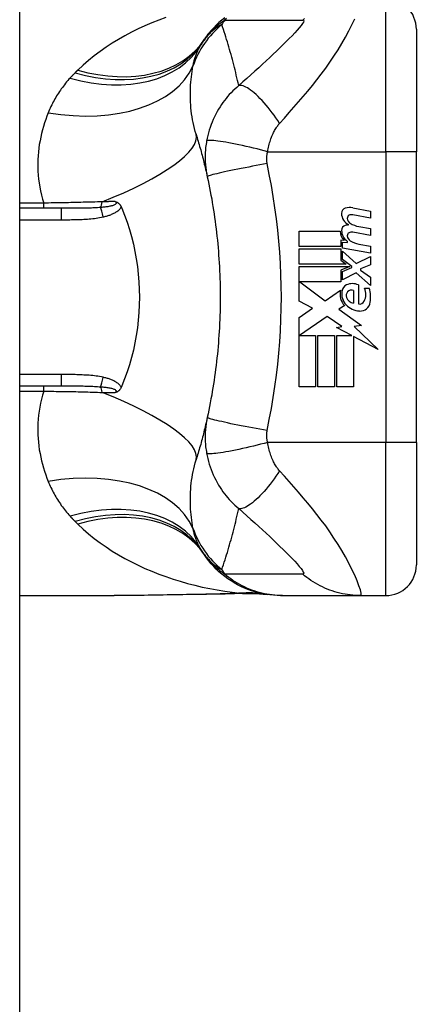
# Model space of a CAD drawing. Header units: inches. Extents: x 12 to 399, y 35 to 188.
# Tile 262 of 377: x 235.003 to 235.514, y 113.799 to 115.065. Entities that reach past the tile are written whole.
import ezdxf

# ---------------------------------------------------------------- set-up
doc = ezdxf.new("R2010")
doc.units = ezdxf.units.IN
doc.header["$MEASUREMENT"] = 0
doc.layers.add('Visible Edges(ANSI)', color=7, linetype='Continuous', lineweight=25)
doc.layers.add('Visible Tangent Edges(ANSI)', color=7, linetype='Continuous', lineweight=25)

msp = doc.modelspace()

# ---------------------------------------------------------------- linework, layer by layer
at = {"layer": 'Visible Edges(ANSI)'}
for p, q in [((235.0034, 99.9652), (235.0034, 129.5682)), ((235.5143, 115.0527), (235.5143, 114.8952)), ((235.5143, 114.5212), (235.5143, 114.8952)), ((235.0568, 114.8224), (235.0034, 114.8224)), ((235.4554, 114.8099), (235.4324, 114.814)), ((235.4325, 114.8232), (235.4554, 114.8187)), ((235.4554, 114.8187), (235.4554, 114.8099)), ((235.3632, 114.7929), (235.4162, 114.7929)), ((235.3632, 114.7731), (235.3632, 114.7929)), ((235.4554, 114.7875), (235.4324, 114.7916)), ((235.4404, 114.799), (235.4554, 114.7963)), ((235.4554, 114.7963), (235.4554, 114.7875)), ((235.4171, 114.7813), (235.4171, 114.7731)), ((235.4212, 114.781), (235.4171, 114.7813)), ((235.419, 114.7789), (235.4254, 114.7784)), ((235.419, 114.7713), (235.419, 114.7789)), ((235.4254, 114.7784), (235.4254, 114.7803)), ((235.4404, 114.7764), (235.4554, 114.7737)), ((235.4171, 114.7731), (235.3632, 114.7731)), ((235.3632, 114.7703), (235.4171, 114.7703)), ((235.3632, 114.7505), (235.3632, 114.7703)), ((235.4171, 114.7703), (235.4171, 114.7555)), ((235.4554, 114.7649), (235.419, 114.7713)), ((235.419, 114.7675), (235.4366, 114.7513)), ((235.419, 114.7566), (235.419, 114.7675)), ((235.4554, 114.7737), (235.4554, 114.7649)), ((235.424, 114.7505), (235.3632, 114.7505)), ((235.4171, 114.7555), (235.424, 114.7505)), ((235.4312, 114.7477), (235.419, 114.7566)), ((235.4366, 114.7513), (235.4554, 114.7603)), ((235.4554, 114.7603), (235.4554, 114.7495)), ((235.3632, 114.7477), (235.4288, 114.7477)), ((235.3632, 114.7031), (235.3632, 114.7477)), ((235.4288, 114.7477), (235.4171, 114.7427)), ((235.4171, 114.7427), (235.4171, 114.7277)), ((235.419, 114.7411), (235.4312, 114.7463)), ((235.419, 114.7303), (235.419, 114.7411)), ((235.4368, 114.7395), (235.419, 114.7303)), ((235.4312, 114.7463), (235.4312, 114.7477)), ((235.4554, 114.7231), (235.4368, 114.7395)), ((235.4554, 114.7495), (235.4424, 114.7445)), ((235.4424, 114.7445), (235.4424, 114.7429)), ((235.4424, 114.7429), (235.4554, 114.7339)), ((235.364, 114.7277), (235.3967, 114.7033)), ((235.4171, 114.7277), (235.364, 114.7277)), ((235.4554, 114.7339), (235.4554, 114.7231)), ((235.3967, 114.7033), (235.4166, 114.7171)), ((235.4336, 114.7005), (235.4336, 114.7165)), ((235.4396, 114.7239), (235.4396, 114.6995)), ((235.4476, 114.7195), (235.4536, 114.7195)), ((235.3806, 114.6939), (235.3632, 114.7031)), ((235.3632, 114.6821), (235.3806, 114.6939)), ((235.422, 114.6972), (235.4143, 114.6925)), ((235.4143, 114.6925), (235.4436, 114.6716)), ((235.3632, 114.5929), (235.3632, 114.6821)), ((235.3994, 114.6833), (235.3636, 114.6587)), ((235.4181, 114.6702), (235.3994, 114.6833)), ((235.4114, 114.6689), (235.4181, 114.6702)), ((235.431, 114.6587), (235.4114, 114.6689)), ((235.4436, 114.6716), (235.4342, 114.6703)), ((235.4342, 114.6703), (235.465, 114.641)), ((235.3636, 114.6587), (235.3846, 114.6587)), ((235.3846, 114.6587), (235.3846, 114.5929)), ((235.3874, 114.6587), (235.4088, 114.6587)), ((235.3874, 114.5929), (235.3874, 114.6587)), ((235.4088, 114.6587), (235.4088, 114.5929)), ((235.4118, 114.6587), (235.431, 114.6587)), ((235.4118, 114.5929), (235.4118, 114.6587)), ((235.4332, 114.6576), (235.4332, 114.5929)), ((235.465, 114.641), (235.4332, 114.6576)), ((235.0034, 114.594), (235.0568, 114.594)), ((235.3846, 114.5929), (235.3632, 114.5929)), ((235.4088, 114.5929), (235.3874, 114.5929)), ((235.4332, 114.5929), (235.4118, 114.5929)), ((235.5143, 114.5212), (235.5143, 114.3637)), ((235.0034, 114.3243), (235.1253, 114.3243)), ((235.3395, 114.3243), (235.3419, 114.3243)), ((235.3419, 114.3243), (235.4424, 114.3243)), ((235.4424, 114.3243), (235.4749, 114.3243))]:
    msp.add_line(p, q, dxfattribs=at)
at = {"layer": 'Visible Edges(ANSI)', "flags": 128}
for points in [[(235.2676, 115.0676), (235.2638, 115.0646), (235.2601, 115.0614), (235.2566, 115.0581), (235.2533, 115.0546), (235.2501, 115.0511), (235.2471, 115.0475), (235.2442, 115.0437), (235.2415, 115.0399)], [(235.2306, 114.9177), (235.2312, 114.9155), (235.2319, 114.9133), (235.2326, 114.9111), (235.2333, 114.9088), (235.2339, 114.9066), (235.2346, 114.9044), (235.2352, 114.9021), (235.2358, 114.8999), (235.2365, 114.8976), (235.2371, 114.8954), (235.2377, 114.8931), (235.2383, 114.8908), (235.2389, 114.8885), (235.2395, 114.8862), (235.2401, 114.8839), (235.2407, 114.8816), (235.2412, 114.8793), (235.2418, 114.877), (235.2423, 114.8747), (235.2429, 114.8723), (235.2434, 114.87), (235.244, 114.8677), (235.2445, 114.8653), (235.245, 114.8629)], [(235.245, 114.8629), (235.2461, 114.8582), (235.247, 114.8535), (235.248, 114.8487), (235.2489, 114.844), (235.2498, 114.8392), (235.2507, 114.8344), (235.2515, 114.8297), (235.2523, 114.8249), (235.253, 114.8201), (235.2538, 114.8153), (235.2545, 114.8105), (235.2551, 114.8057), (235.2558, 114.8009), (235.2564, 114.796), (235.2569, 114.7912), (235.2575, 114.7864), (235.258, 114.7815), (235.2584, 114.7767), (235.2589, 114.7718), (235.2593, 114.767), (235.2596, 114.7621), (235.26, 114.7573), (235.2603, 114.7524), (235.2606, 114.7476)], [(235.1262, 114.8311), (235.1266, 114.831), (235.127, 114.8309), (235.1274, 114.8308), (235.1277, 114.8306), (235.1281, 114.8305), (235.1285, 114.8303), (235.1289, 114.8301), (235.1292, 114.8299), (235.1296, 114.8297), (235.13, 114.8294), (235.1303, 114.8292), (235.1307, 114.8289), (235.1311, 114.8286), (235.1314, 114.8283), (235.1318, 114.8279), (235.1321, 114.8276), (235.1324, 114.8272), (235.1327, 114.8268), (235.133, 114.8264), (235.1332, 114.826), (235.1335, 114.8255), (235.1337, 114.8251), (235.134, 114.8246), (235.1342, 114.8242)], [(235.1342, 114.8242), (235.1342, 114.8241), (235.1342, 114.824), (235.1343, 114.8239), (235.1343, 114.8239), (235.1343, 114.8238), (235.1344, 114.8237), (235.1344, 114.8236), (235.1344, 114.8236), (235.1345, 114.8235), (235.1345, 114.8234), (235.1345, 114.8233), (235.1346, 114.8233), (235.1346, 114.8232), (235.1346, 114.8231), (235.1346, 114.823), (235.1347, 114.823), (235.1347, 114.8229), (235.1347, 114.8228), (235.1348, 114.8227), (235.1348, 114.8227), (235.1348, 114.8226), (235.1349, 114.8225), (235.1349, 114.8224), (235.1349, 114.8224)], [(235.1349, 114.8224), (235.1385, 114.8135), (235.1418, 114.8045), (235.1447, 114.7953), (235.1474, 114.786), (235.1498, 114.7765), (235.1519, 114.767), (235.1536, 114.7573), (235.1551, 114.7475), (235.1562, 114.7377), (235.157, 114.7279), (235.1575, 114.718), (235.1576, 114.7081), (235.1575, 114.6982), (235.157, 114.6883), (235.1562, 114.6784), (235.155, 114.6686), (235.1536, 114.6589), (235.1518, 114.6493), (235.1498, 114.6398), (235.1474, 114.6304), (235.1447, 114.6211), (235.1418, 114.6119), (235.1385, 114.6029), (235.1349, 114.594)], [(235.2606, 114.7476), (235.2607, 114.7443), (235.2609, 114.741), (235.261, 114.7377), (235.2611, 114.7344), (235.2613, 114.7312), (235.2614, 114.7279), (235.2614, 114.7246), (235.2615, 114.7213), (235.2615, 114.718), (235.2616, 114.7148), (235.2616, 114.7115), (235.2616, 114.7082), (235.2616, 114.7049), (235.2616, 114.7016), (235.2615, 114.6984), (235.2615, 114.6951), (235.2614, 114.6918), (235.2614, 114.6885), (235.2613, 114.6852), (235.2611, 114.682), (235.261, 114.6787), (235.2609, 114.6754), (235.2607, 114.6721), (235.2606, 114.6688)], [(235.2606, 114.6688), (235.2603, 114.664), (235.26, 114.6591), (235.2596, 114.6543), (235.2593, 114.6494), (235.2589, 114.6446), (235.2584, 114.6397), (235.258, 114.6349), (235.2575, 114.63), (235.2569, 114.6252), (235.2564, 114.6204), (235.2558, 114.6156), (235.2551, 114.6107), (235.2545, 114.6059), (235.2538, 114.6011), (235.253, 114.5963), (235.2523, 114.5915), (235.2515, 114.5867), (235.2507, 114.582), (235.2498, 114.5772), (235.2489, 114.5724), (235.248, 114.5677), (235.247, 114.5629), (235.246, 114.5582), (235.245, 114.5535)], [(235.1342, 114.5922), (235.134, 114.5918), (235.1337, 114.5913), (235.1335, 114.5909), (235.1332, 114.5904), (235.133, 114.59), (235.1327, 114.5896), (235.1324, 114.5892), (235.1321, 114.5888), (235.1318, 114.5885), (235.1314, 114.5881), (235.1311, 114.5878), (235.1307, 114.5875), (235.1303, 114.5872), (235.13, 114.587), (235.1296, 114.5867), (235.1292, 114.5865), (235.1289, 114.5863), (235.1285, 114.5861), (235.1281, 114.5859), (235.1277, 114.5858), (235.1274, 114.5856), (235.127, 114.5855), (235.1266, 114.5854), (235.1262, 114.5853)], [(235.1349, 114.594), (235.1349, 114.594), (235.1349, 114.5939), (235.1348, 114.5938), (235.1348, 114.5937), (235.1348, 114.5937), (235.1347, 114.5936), (235.1347, 114.5935), (235.1347, 114.5934), (235.1346, 114.5934), (235.1346, 114.5933), (235.1346, 114.5932), (235.1346, 114.5931), (235.1345, 114.5931), (235.1345, 114.593), (235.1345, 114.5929), (235.1344, 114.5928), (235.1344, 114.5928), (235.1344, 114.5927), (235.1343, 114.5926), (235.1343, 114.5925), (235.1343, 114.5925), (235.1342, 114.5924), (235.1342, 114.5923), (235.1342, 114.5922)], [(235.245, 114.5535), (235.2445, 114.5511), (235.244, 114.5487), (235.2434, 114.5464), (235.2429, 114.5441), (235.2423, 114.5417), (235.2418, 114.5394), (235.2412, 114.5371), (235.2407, 114.5348), (235.2401, 114.5325), (235.2395, 114.5302), (235.2389, 114.5279), (235.2383, 114.5256), (235.2377, 114.5233), (235.2371, 114.521), (235.2365, 114.5188), (235.2358, 114.5165), (235.2352, 114.5143), (235.2346, 114.512), (235.2339, 114.5098), (235.2333, 114.5076), (235.2326, 114.5053), (235.2319, 114.5031), (235.2312, 114.5009), (235.2306, 114.4987)], [(235.3395, 114.3243), (235.3349, 114.3244), (235.3302, 114.3247), (235.3255, 114.3252), (235.3208, 114.3258), (235.316, 114.3267), (235.3113, 114.3278), (235.3067, 114.329), (235.302, 114.3305), (235.2974, 114.3321), (235.2929, 114.3339), (235.2884, 114.336), (235.284, 114.3382), (235.2797, 114.3406), (235.2756, 114.3432), (235.2715, 114.3459), (235.2676, 114.3488), (235.2638, 114.3518), (235.2601, 114.355), (235.2566, 114.3583), (235.2533, 114.3618), (235.2501, 114.3653), (235.2471, 114.3689), (235.2442, 114.3727), (235.2415, 114.3765)], [(235.2439, 114.3258), (235.2137, 114.3253), (235.1838, 114.3248), (235.1543, 114.3245), (235.1253, 114.3243)], [(235.292, 114.3271), (235.2682, 114.3263), (235.2439, 114.3258)], [(235.292, 114.3271), (235.3072, 114.3271), (235.3223, 114.3256)]]:
    msp.add_lwpolyline(points, dxfattribs=at)
at = {"layer": 'Visible Edges(ANSI)'}
for centre, radius, start, end in [((235.4749, 115.0527), 0.0394, 0, 90), ((235.3375, 114.9709), 0.1181, 146.4792, 148.6999), ((235.7341, 114.7082), 0.5938, 146.0379, 146.4792), ((235.425, 114.8159), 0.007, 108.4748, 179.6788), ((235.4343, 114.8158), 0.0164, 179.6788, 243.9508), ((235.4288, 114.8043), 0.0192, 79, 108.4748), ((235.4309, 114.8059), 0.0082, 79.9922, 113.5487), ((235.4284, 114.782), 0.0192, 93.6169, 106.9928), ((235.4293, 114.8098), 0.004, 113.5487, 186.1027), ((235.4336, 114.8102), 0.0084, 186.1027, 237.6083), ((235.4453, 114.8296), 0.031, 238.5584, 260.8257), ((235.4322, 114.7926), 0.016, 178.7952, 226.5849), ((235.4247, 114.7939), 0.00676, 106.9928, 179.4776), ((235.434, 114.7938), 0.016, 179.4776, 237.4114), ((235.4293, 114.7874), 0.004, 113.5571, 186.03), ((235.4309, 114.7835), 0.0082, 80, 113.5571), ((235.4336, 114.7878), 0.0084, 186.03, 237.5992), ((235.4457, 114.8069), 0.031, 237.5992, 260), ((235.432, 114.7067), 0.0188, 66.1555, 113.8445), ((235.438, 114.7122), 0.022, 167.079, 223.1785), ((235.438, 114.7122), 0.0199, 170.4085, 224.1684), ((235.4285, 114.7147), 0.0101, 113.8445, 175.0802), ((235.4312, 114.7103), 0.0073, 141.1652, 199.3797), ((235.4305, 114.7109), 0.00637, 61.4547, 141.1652), ((235.4287, 114.7117), 0.0205, 334.6784, 22.5609), ((235.4149, 114.7075), 0.0405, 351.5605, 17.3343), ((235.4349, 114.7116), 0.0112, 199.3797, 262.9975), ((235.4414, 114.7057), 0.0064, 253.5261, 334.6784), ((235.4419, 114.7035), 0.0132, 266.5646, 351.5605), ((235.4427, 114.7168), 0.0265, 224.1684, 266.5646), ((235.3375, 114.4455), 0.1181, 211.3001, 213.5208), ((235.7341, 114.7082), 0.5938, 213.5208, 213.9621), ((235.4749, 114.3637), 0.0394, 270, 0)]:
    msp.add_arc(centre, radius, start, end, dxfattribs=at)
at = {"layer": 'Visible Tangent Edges(ANSI)'}
for p, q in [((235.4749, 114.8952), (235.4749, 115.0921)), ((235.3228, 114.8952), (235.4749, 114.8952)), ((235.4749, 114.8952), (235.4749, 114.5212)), ((235.5143, 114.8952), (235.4749, 114.8952)), ((235.0343, 114.8291), (235.0034, 114.8291)), ((235.0343, 114.8224), (235.0343, 114.8291)), ((235.0568, 114.8224), (235.0568, 114.8078)), ((235.0034, 114.8078), (235.0568, 114.8078)), ((235.0568, 114.6086), (235.0034, 114.6086)), ((235.0568, 114.6086), (235.0568, 114.594)), ((235.0034, 114.5873), (235.0343, 114.5873)), ((235.0343, 114.5873), (235.0343, 114.594)), ((235.4749, 114.5212), (235.3228, 114.5212)), ((235.5143, 114.5212), (235.4749, 114.5212)), ((235.4749, 114.3243), (235.4749, 114.5212))]:
    msp.add_line(p, q, dxfattribs=at)
at = {"layer": 'Visible Tangent Edges(ANSI)', "flags": 128}
for points in [[(235.1917, 115.0677), (235.1826, 115.0644), (235.1736, 115.0608), (235.1647, 115.0571), (235.156, 115.0531), (235.1474, 115.0489), (235.139, 115.0444), (235.1307, 115.0397), (235.1226, 115.0348), (235.1146, 115.0296), (235.1069, 115.0242), (235.0994, 115.0186), (235.0921, 115.0127), (235.085, 115.0066), (235.0783, 115.0002)], [(235.2638, 115.0588), (235.2627, 115.0582), (235.2616, 115.0576), (235.2605, 115.0569), (235.2594, 115.0562), (235.2583, 115.0555), (235.2572, 115.0548), (235.2562, 115.0541), (235.2551, 115.0533), (235.254, 115.0524), (235.253, 115.0516), (235.2519, 115.0507), (235.2509, 115.0498), (235.2498, 115.0489), (235.2488, 115.0479), (235.2478, 115.0469), (235.2468, 115.0459), (235.2457, 115.0448), (235.2447, 115.0437), (235.2438, 115.0425), (235.2428, 115.0413), (235.2418, 115.0401), (235.2409, 115.0388), (235.2399, 115.0375), (235.239, 115.0361)], [(235.2415, 115.0399), (235.2423, 115.041), (235.243, 115.042), (235.2438, 115.0431), (235.2446, 115.0441), (235.2454, 115.0452), (235.2463, 115.0462), (235.2472, 115.0473), (235.2481, 115.0483), (235.249, 115.0493), (235.25, 115.0504), (235.251, 115.0514), (235.252, 115.0524), (235.2531, 115.0534), (235.2542, 115.0544), (235.2553, 115.0555), (235.2565, 115.0565), (235.2577, 115.0575), (235.259, 115.0585), (235.2603, 115.0595), (235.2616, 115.0605), (235.263, 115.0615), (235.2644, 115.0625), (235.2659, 115.0635), (235.2674, 115.0645)], [(235.2855, 114.9802), (235.2848, 114.9836), (235.284, 114.987), (235.2832, 114.9903), (235.2824, 114.9937), (235.2816, 114.9971), (235.2808, 115.0004), (235.2799, 115.0037), (235.2791, 115.0071), (235.2782, 115.0104), (235.2774, 115.0137), (235.2765, 115.017), (235.2756, 115.0202), (235.2747, 115.0235), (235.2737, 115.0268), (235.2728, 115.03), (235.2718, 115.0333), (235.2709, 115.0365), (235.2699, 115.0397), (235.2689, 115.0429), (235.2679, 115.0461), (235.2669, 115.0493), (235.2659, 115.0525), (235.2648, 115.0557), (235.2638, 115.0588)], [(235.2699, 115.0666), (235.2674, 115.0645)], [(235.2674, 115.0645), (235.2716, 115.0645), (235.2758, 115.0645), (235.28, 115.0645), (235.2841, 115.0645), (235.2883, 115.0645), (235.2925, 115.0645), (235.2967, 115.0645), (235.3009, 115.0645), (235.3051, 115.0645), (235.3093, 115.0645), (235.3134, 115.0645), (235.3176, 115.0645), (235.3218, 115.0645), (235.326, 115.0645), (235.3302, 115.0645), (235.3344, 115.0645), (235.3385, 115.0645), (235.3427, 115.0645), (235.3469, 115.0645), (235.3511, 115.0645), (235.3553, 115.0645), (235.3595, 115.0645), (235.3637, 115.0645), (235.3679, 115.0645)], [(235.3679, 115.0645), (235.3689, 115.0643), (235.3692, 115.0634), (235.3688, 115.0619), (235.3676, 115.0599), (235.3658, 115.0574), (235.3635, 115.0546), (235.3607, 115.0514), (235.3576, 115.048), (235.3542, 115.0444), (235.3506, 115.0407), (235.3468, 115.0369), (235.3428, 115.0329), (235.3386, 115.0289), (235.3343, 115.0247), (235.3299, 115.0205), (235.3254, 115.0163), (235.3208, 115.012), (235.316, 115.0076), (235.3112, 115.0031), (235.3063, 114.9987), (235.3013, 114.9941), (235.2961, 114.9895), (235.2909, 114.9849), (235.2855, 114.9802)], [(235.3382, 114.9317), (235.3444, 114.9385), (235.3505, 114.9455), (235.3566, 114.9524), (235.3627, 114.9592), (235.3687, 114.9662), (235.3746, 114.9732), (235.3805, 114.9804), (235.3863, 114.9877), (235.3919, 114.9951), (235.3975, 115.0026), (235.403, 115.0104), (235.4082, 115.0182), (235.4134, 115.0262), (235.4183, 115.0343), (235.4229, 115.0424), (235.4273, 115.0505), (235.4313, 115.0584), (235.4349, 115.066)], [(235.3704, 115.0666), (235.3679, 115.0645)], [(235.2265, 115.0052), (235.2268, 115.0065), (235.2271, 115.0078), (235.2274, 115.0091), (235.2277, 115.0103), (235.228, 115.0116), (235.2283, 115.0128), (235.2287, 115.014), (235.229, 115.0152), (235.2294, 115.0164), (235.2298, 115.0175), (235.2302, 115.0187), (235.2306, 115.0198), (235.231, 115.0209), (235.2315, 115.022), (235.2319, 115.0231), (235.2324, 115.0242), (235.2328, 115.0253), (235.2333, 115.0263), (235.2338, 115.0273), (235.2344, 115.0284), (235.2349, 115.0294), (235.2354, 115.0303), (235.236, 115.0313), (235.2365, 115.0323)], [(235.2306, 114.9177), (235.2295, 114.9214), (235.2285, 114.9251), (235.2276, 114.9289), (235.2267, 114.9326), (235.226, 114.9364), (235.2254, 114.9402), (235.2248, 114.944), (235.2243, 114.9477), (235.224, 114.9515), (235.2237, 114.9553), (235.2234, 114.959), (235.2233, 114.9627), (235.2232, 114.9664), (235.2232, 114.9701), (235.2233, 114.9737), (235.2234, 114.9773), (235.2236, 114.9809), (235.2239, 114.9845), (235.2242, 114.9881), (235.2245, 114.9916), (235.225, 114.995), (235.2254, 114.9985), (235.226, 115.0019), (235.2265, 115.0052)], [(235.0749, 114.9968), (235.0746, 114.9965), (235.0743, 114.9963), (235.0741, 114.996), (235.0738, 114.9957), (235.0735, 114.9954), (235.0732, 114.9951), (235.073, 114.9949), (235.0727, 114.9946), (235.0724, 114.9943), (235.0721, 114.994), (235.0719, 114.9937), (235.0716, 114.9935), (235.0713, 114.9932), (235.071, 114.9929), (235.0708, 114.9926), (235.0705, 114.9923), (235.0702, 114.992), (235.07, 114.9917), (235.0697, 114.9915), (235.0694, 114.9912), (235.0691, 114.9909), (235.0689, 114.9906), (235.0686, 114.9903), (235.0683, 114.99)], [(235.0783, 115.0002), (235.0781, 115), (235.078, 114.9999), (235.0779, 114.9998), (235.0777, 114.9996), (235.0776, 114.9995), (235.0774, 114.9993), (235.0773, 114.9992), (235.0771, 114.9991), (235.077, 114.9989), (235.0769, 114.9988), (235.0767, 114.9986), (235.0766, 114.9985), (235.0764, 114.9984), (235.0763, 114.9982), (235.0762, 114.9981), (235.076, 114.9979), (235.0759, 114.9978), (235.0757, 114.9977), (235.0756, 114.9975), (235.0755, 114.9974), (235.0753, 114.9972), (235.0752, 114.9971), (235.075, 114.997), (235.0749, 114.9968)], [(235.0683, 114.99), (235.0668, 114.9883), (235.0653, 114.9866), (235.0639, 114.9849), (235.0625, 114.9832), (235.0611, 114.9814), (235.0597, 114.9797), (235.0584, 114.9779), (235.057, 114.9761), (235.0558, 114.9743), (235.0545, 114.9725), (235.0533, 114.9706), (235.0521, 114.9687), (235.051, 114.9669), (235.0498, 114.965), (235.0487, 114.9631), (235.0477, 114.9611), (235.0466, 114.9592), (235.0456, 114.9572), (235.0446, 114.9553), (235.0437, 114.9533), (235.0428, 114.9513), (235.0419, 114.9493), (235.041, 114.9473), (235.0401, 114.9452)], [(235.2855, 114.9802), (235.2829, 114.978), (235.2804, 114.9757), (235.278, 114.9734), (235.2757, 114.971), (235.2734, 114.9686), (235.2712, 114.9661), (235.2692, 114.9636), (235.2671, 114.9611), (235.2652, 114.9585), (235.2633, 114.9558), (235.2615, 114.9531), (235.2596, 114.95), (235.2577, 114.9468), (235.2559, 114.9434), (235.2542, 114.9402), (235.2527, 114.9368), (235.2512, 114.9334), (235.2499, 114.93), (235.2486, 114.9265), (235.2475, 114.923), (235.2465, 114.9195), (235.2456, 114.916), (235.2448, 114.9125), (235.2441, 114.9089)], [(235.3382, 114.9317), (235.3359, 114.9352), (235.3334, 114.9386), (235.331, 114.9421), (235.3284, 114.9454), (235.3259, 114.9488), (235.3233, 114.952), (235.3207, 114.9551), (235.3181, 114.9582), (235.3155, 114.961), (235.3129, 114.9638), (235.3104, 114.9663), (235.3079, 114.9687), (235.3055, 114.9708), (235.3031, 114.9728), (235.3008, 114.9745), (235.2987, 114.976), (235.2966, 114.9773), (235.2946, 114.9784), (235.2928, 114.9792), (235.2911, 114.9798), (235.2895, 114.9802), (235.2881, 114.9804), (235.2867, 114.9804), (235.2855, 114.9802)], [(235.0401, 114.9452), (235.0385, 114.9409), (235.0369, 114.9366), (235.0354, 114.9322), (235.034, 114.9277), (235.0327, 114.9232), (235.0316, 114.9186), (235.0305, 114.9139), (235.0296, 114.9093), (235.0287, 114.9045), (235.0281, 114.8997), (235.0275, 114.8949), (235.0271, 114.8901), (235.0268, 114.8852), (235.0267, 114.8802), (235.0267, 114.8753), (235.0269, 114.8702), (235.0272, 114.8652), (235.0277, 114.8601), (235.0284, 114.855), (235.0292, 114.8498), (235.0302, 114.8447), (235.0314, 114.8395), (235.0328, 114.8343), (235.0343, 114.8291)], [(235.3228, 114.8952), (235.3231, 114.8971), (235.3235, 114.899), (235.3239, 114.901), (235.3243, 114.9028), (235.3248, 114.9047), (235.3253, 114.9066), (235.3258, 114.9084), (235.3264, 114.9102), (235.327, 114.9119), (235.3276, 114.9137), (235.3283, 114.9154), (235.329, 114.9171), (235.3297, 114.9186), (235.3304, 114.92), (235.3311, 114.9213), (235.3318, 114.9226), (235.3325, 114.9239), (235.3333, 114.9251), (235.3341, 114.9263), (235.3348, 114.9274), (235.3357, 114.9285), (235.3365, 114.9296), (235.3373, 114.9307), (235.3382, 114.9317)], [(235.2441, 114.9089), (235.2438, 114.9069), (235.2434, 114.9048), (235.2432, 114.9028), (235.2429, 114.9007), (235.2427, 114.8987), (235.2426, 114.8967), (235.2425, 114.8947), (235.2424, 114.8927), (235.2423, 114.8907), (235.2423, 114.8888), (235.2423, 114.8869), (235.2423, 114.885), (235.2424, 114.8831), (235.2425, 114.8813), (235.2426, 114.8794), (235.2428, 114.8776), (235.243, 114.8757), (235.2432, 114.8739), (235.2434, 114.872), (235.2437, 114.8702), (235.244, 114.8684), (235.2443, 114.8666), (235.2446, 114.8647), (235.245, 114.8629)], [(235.3228, 114.8952), (235.3183, 114.8964), (235.3137, 114.8975), (235.3091, 114.8987), (235.3044, 114.8998), (235.2997, 114.9009), (235.295, 114.902), (235.2904, 114.903), (235.2858, 114.904), (235.2813, 114.9049), (235.277, 114.9058), (235.2729, 114.9066), (235.269, 114.9073), (235.2653, 114.9079), (235.2619, 114.9084), (235.2587, 114.9089), (235.2559, 114.9092), (235.2533, 114.9095), (235.2511, 114.9097), (235.2491, 114.9097), (235.2475, 114.9097), (235.2462, 114.9096), (235.2452, 114.9095), (235.2445, 114.9093), (235.2441, 114.9089)], [(235.3221, 114.8799), (235.322, 114.8805), (235.322, 114.8811), (235.3219, 114.8817), (235.3218, 114.8823), (235.3217, 114.883), (235.3217, 114.8836), (235.3217, 114.8842), (235.3216, 114.8848), (235.3216, 114.8855), (235.3216, 114.8861), (235.3216, 114.8867), (235.3216, 114.8873), (235.3217, 114.888), (235.3217, 114.8886), (235.3218, 114.8892), (235.3218, 114.8899), (235.3219, 114.8905), (235.322, 114.8912), (235.3221, 114.8919), (235.3222, 114.8925), (235.3223, 114.8932), (235.3225, 114.8939), (235.3226, 114.8945), (235.3228, 114.8952)], [(235.3221, 114.8799), (235.3175, 114.8791), (235.3128, 114.8782), (235.308, 114.8773), (235.3032, 114.8764), (235.2984, 114.8755), (235.2936, 114.8746), (235.2888, 114.8737), (235.2842, 114.8728), (235.2797, 114.8719), (235.2754, 114.871), (235.2712, 114.8701), (235.2673, 114.8692), (235.2637, 114.8684), (235.2604, 114.8677), (235.2573, 114.8669), (235.2546, 114.8663), (235.2523, 114.8657), (235.2502, 114.8651), (235.2486, 114.8646), (235.2472, 114.8641), (235.2462, 114.8638), (235.2455, 114.8634), (235.2451, 114.8632), (235.245, 114.8629)], [(235.3221, 114.5365), (235.3249, 114.5507), (235.3276, 114.5648), (235.33, 114.579), (235.3322, 114.5933), (235.3341, 114.6076), (235.3358, 114.6219), (235.3372, 114.6362), (235.3383, 114.6506), (235.3392, 114.665), (235.3398, 114.6794), (235.3402, 114.6938), (235.3404, 114.7082), (235.3402, 114.7226), (235.3398, 114.737), (235.3392, 114.7514), (235.3383, 114.7658), (235.3372, 114.7802), (235.3358, 114.7945), (235.3341, 114.8088), (235.3322, 114.8231), (235.33, 114.8374), (235.3276, 114.8516), (235.3249, 114.8657), (235.3221, 114.8799)], [(235.1095, 114.8308), (235.1065, 114.8307), (235.1035, 114.8306), (235.1004, 114.8305), (235.0974, 114.8304), (235.0943, 114.8303), (235.0913, 114.8302), (235.0882, 114.8302), (235.0851, 114.8301), (235.082, 114.83), (235.0789, 114.8299), (235.0757, 114.8299), (235.0726, 114.8298), (235.0694, 114.8297), (235.0663, 114.8296), (235.0631, 114.8296), (235.0599, 114.8295), (235.0567, 114.8295), (235.0536, 114.8294), (235.0504, 114.8294), (235.0472, 114.8293), (235.044, 114.8293), (235.0407, 114.8292), (235.0375, 114.8292), (235.0343, 114.8291)], [(235.1262, 114.8311), (235.1268, 114.8307), (235.1273, 114.8302), (235.1276, 114.8297), (235.1277, 114.8291), (235.1277, 114.8286), (235.1274, 114.8281), (235.127, 114.8277), (235.1264, 114.8272), (235.1257, 114.8268), (235.1248, 114.8264), (235.1239, 114.8261), (235.1229, 114.8258), (235.1218, 114.8255), (235.1207, 114.8252), (235.1195, 114.825), (235.1183, 114.8248), (235.1171, 114.8245), (235.1158, 114.8244), (235.1145, 114.8242), (235.1132, 114.824), (235.1118, 114.8239), (235.1105, 114.8237), (235.1091, 114.8236), (235.1077, 114.8235)], [(235.1262, 114.8311), (235.1255, 114.8311), (235.1248, 114.8311), (235.1241, 114.8311), (235.1235, 114.8311), (235.1228, 114.8311), (235.1221, 114.831), (235.1214, 114.831), (235.1207, 114.831), (235.12, 114.831), (235.1193, 114.831), (235.1186, 114.831), (235.1179, 114.831), (235.1172, 114.8309), (235.1165, 114.8309), (235.1158, 114.8309), (235.1151, 114.8309), (235.1144, 114.8309), (235.1137, 114.8309), (235.113, 114.8309), (235.1123, 114.8308), (235.1116, 114.8308), (235.1109, 114.8308), (235.1102, 114.8308), (235.1095, 114.8308)], [(235.1077, 114.8235), (235.1057, 114.8234), (235.1038, 114.8232), (235.1018, 114.8231), (235.0998, 114.823), (235.0977, 114.8229), (235.0957, 114.8228), (235.0936, 114.8228), (235.0915, 114.8227), (235.0894, 114.8226), (235.0873, 114.8226), (235.0852, 114.8226), (235.0831, 114.8225), (235.0809, 114.8225), (235.0788, 114.8225), (235.0766, 114.8224), (235.0745, 114.8224), (235.0723, 114.8224), (235.0701, 114.8224), (235.0679, 114.8224), (235.0657, 114.8224), (235.0635, 114.8224), (235.0612, 114.8224), (235.059, 114.8224), (235.0568, 114.8224)], [(235.1108, 114.8114), (235.1119, 114.8116), (235.113, 114.8119), (235.1142, 114.8121), (235.1153, 114.8124), (235.1164, 114.8128), (235.1174, 114.8131), (235.1185, 114.8135), (235.1196, 114.8138), (235.1207, 114.8142), (235.1217, 114.8147), (235.1228, 114.8151), (235.1238, 114.8156), (235.1248, 114.8161), (235.1258, 114.8166), (235.1268, 114.8172), (235.1278, 114.8178), (235.1287, 114.8184), (235.1296, 114.8191), (235.1305, 114.8198), (235.1314, 114.8206), (235.1322, 114.8214), (235.1329, 114.8223), (235.1336, 114.8232), (235.1342, 114.8242)], [(235.0568, 114.8078), (235.059, 114.8078), (235.0613, 114.8078), (235.0636, 114.8078), (235.0658, 114.8078), (235.0681, 114.8078), (235.0703, 114.8079), (235.0726, 114.8079), (235.0749, 114.808), (235.0771, 114.808), (235.0794, 114.8081), (235.0816, 114.8082), (235.0839, 114.8082), (235.0861, 114.8084), (235.0884, 114.8085), (235.0907, 114.8086), (235.0929, 114.8088), (235.0952, 114.809), (235.0974, 114.8092), (235.0997, 114.8095), (235.1019, 114.8098), (235.1042, 114.8101), (235.1064, 114.8105), (235.1086, 114.8109), (235.1108, 114.8114)], [(235.1108, 114.6051), (235.1086, 114.6055), (235.1064, 114.6059), (235.1042, 114.6063), (235.1019, 114.6066), (235.0997, 114.6069), (235.0974, 114.6072), (235.0952, 114.6074), (235.0929, 114.6076), (235.0907, 114.6078), (235.0884, 114.6079), (235.0861, 114.608), (235.0839, 114.6082), (235.0816, 114.6083), (235.0794, 114.6083), (235.0771, 114.6084), (235.0749, 114.6085), (235.0726, 114.6085), (235.0703, 114.6085), (235.0681, 114.6086), (235.0658, 114.6086), (235.0636, 114.6086), (235.0613, 114.6086), (235.059, 114.6086), (235.0568, 114.6086)], [(235.1342, 114.5922), (235.1336, 114.5932), (235.1329, 114.5941), (235.1322, 114.595), (235.1314, 114.5958), (235.1305, 114.5966), (235.1296, 114.5973), (235.1287, 114.598), (235.1278, 114.5986), (235.1268, 114.5992), (235.1258, 114.5998), (235.1248, 114.6003), (235.1238, 114.6008), (235.1228, 114.6013), (235.1217, 114.6017), (235.1207, 114.6022), (235.1196, 114.6026), (235.1185, 114.6029), (235.1174, 114.6033), (235.1164, 114.6036), (235.1153, 114.604), (235.1142, 114.6043), (235.113, 114.6045), (235.1119, 114.6048), (235.1108, 114.6051)], [(235.0343, 114.5873), (235.0328, 114.5821), (235.0314, 114.5769), (235.0302, 114.5717), (235.0292, 114.5666), (235.0284, 114.5614), (235.0277, 114.5563), (235.0272, 114.5512), (235.0269, 114.5462), (235.0267, 114.5412), (235.0267, 114.5362), (235.0268, 114.5312), (235.0271, 114.5263), (235.0275, 114.5215), (235.0281, 114.5167), (235.0287, 114.5119), (235.0296, 114.5071), (235.0305, 114.5025), (235.0316, 114.4978), (235.0327, 114.4932), (235.034, 114.4887), (235.0354, 114.4842), (235.0369, 114.4798), (235.0385, 114.4755), (235.0401, 114.4712)], [(235.0343, 114.5873), (235.0375, 114.5872), (235.0407, 114.5872), (235.044, 114.5871), (235.0472, 114.5871), (235.0504, 114.587), (235.0536, 114.587), (235.0567, 114.5869), (235.0599, 114.5869), (235.0631, 114.5868), (235.0663, 114.5868), (235.0694, 114.5867), (235.0726, 114.5866), (235.0757, 114.5866), (235.0789, 114.5865), (235.082, 114.5864), (235.0851, 114.5863), (235.0882, 114.5862), (235.0913, 114.5862), (235.0943, 114.5861), (235.0974, 114.586), (235.1004, 114.5859), (235.1035, 114.5858), (235.1065, 114.5857), (235.1095, 114.5856)], [(235.0568, 114.594), (235.059, 114.594), (235.0612, 114.594), (235.0635, 114.594), (235.0657, 114.594), (235.0679, 114.594), (235.0701, 114.594), (235.0723, 114.594), (235.0745, 114.594), (235.0766, 114.594), (235.0788, 114.5939), (235.0809, 114.5939), (235.0831, 114.5939), (235.0852, 114.5939), (235.0873, 114.5938), (235.0894, 114.5938), (235.0915, 114.5937), (235.0936, 114.5936), (235.0957, 114.5936), (235.0977, 114.5935), (235.0998, 114.5934), (235.1018, 114.5933), (235.1038, 114.5932), (235.1057, 114.593), (235.1077, 114.5929)], [(235.1077, 114.5929), (235.1091, 114.5928), (235.1105, 114.5927), (235.1118, 114.5925), (235.1132, 114.5924), (235.1145, 114.5922), (235.1158, 114.592), (235.1171, 114.5919), (235.1183, 114.5916), (235.1195, 114.5914), (235.1207, 114.5912), (235.1218, 114.5909), (235.1229, 114.5906), (235.1239, 114.5903), (235.1248, 114.59), (235.1257, 114.5896), (235.1264, 114.5892), (235.127, 114.5887), (235.1274, 114.5883), (235.1277, 114.5878), (235.1277, 114.5873), (235.1276, 114.5867), (235.1273, 114.5862), (235.1268, 114.5857), (235.1262, 114.5853)], [(235.1095, 114.5856), (235.1102, 114.5856), (235.1109, 114.5856), (235.1116, 114.5856), (235.1123, 114.5856), (235.113, 114.5855), (235.1137, 114.5855), (235.1144, 114.5855), (235.1151, 114.5855), (235.1158, 114.5855), (235.1165, 114.5855), (235.1172, 114.5855), (235.1179, 114.5854), (235.1186, 114.5854), (235.1193, 114.5854), (235.12, 114.5854), (235.1207, 114.5854), (235.1214, 114.5854), (235.1221, 114.5854), (235.1228, 114.5853), (235.1235, 114.5853), (235.1241, 114.5853), (235.1248, 114.5853), (235.1255, 114.5853), (235.1262, 114.5853)], [(235.245, 114.5535), (235.2446, 114.5517), (235.2443, 114.5498), (235.244, 114.548), (235.2437, 114.5462), (235.2434, 114.5444), (235.2432, 114.5425), (235.243, 114.5407), (235.2428, 114.5388), (235.2426, 114.537), (235.2425, 114.5351), (235.2424, 114.5333), (235.2423, 114.5314), (235.2423, 114.5295), (235.2423, 114.5276), (235.2423, 114.5257), (235.2424, 114.5237), (235.2425, 114.5217), (235.2426, 114.5197), (235.2428, 114.5176), (235.2429, 114.5156), (235.2432, 114.5136), (235.2434, 114.5116), (235.2438, 114.5095), (235.2441, 114.5075)], [(235.3221, 114.5365), (235.3175, 114.5373), (235.3128, 114.5382), (235.308, 114.5391), (235.3032, 114.54), (235.2984, 114.5409), (235.2936, 114.5418), (235.2888, 114.5427), (235.2842, 114.5436), (235.2797, 114.5445), (235.2754, 114.5454), (235.2712, 114.5463), (235.2673, 114.5472), (235.2637, 114.548), (235.2604, 114.5487), (235.2573, 114.5495), (235.2546, 114.5501), (235.2523, 114.5507), (235.2502, 114.5513), (235.2486, 114.5518), (235.2472, 114.5523), (235.2462, 114.5526), (235.2455, 114.553), (235.2451, 114.5532), (235.245, 114.5535)], [(235.3228, 114.5212), (235.3226, 114.5219), (235.3225, 114.5225), (235.3223, 114.5232), (235.3222, 114.5239), (235.3221, 114.5245), (235.322, 114.5252), (235.3219, 114.5259), (235.3218, 114.5265), (235.3218, 114.5272), (235.3217, 114.5278), (235.3217, 114.5284), (235.3216, 114.5291), (235.3216, 114.5297), (235.3216, 114.5303), (235.3216, 114.531), (235.3216, 114.5316), (235.3217, 114.5322), (235.3217, 114.5328), (235.3217, 114.5334), (235.3218, 114.5341), (235.3219, 114.5347), (235.322, 114.5353), (235.322, 114.5359), (235.3221, 114.5365)], [(235.3228, 114.5212), (235.3183, 114.52), (235.3137, 114.5189), (235.3091, 114.5177), (235.3044, 114.5166), (235.2997, 114.5155), (235.295, 114.5144), (235.2904, 114.5134), (235.2858, 114.5124), (235.2813, 114.5115), (235.277, 114.5106), (235.2729, 114.5098), (235.269, 114.5091), (235.2653, 114.5085), (235.2619, 114.508), (235.2587, 114.5075), (235.2559, 114.5072), (235.2533, 114.5069), (235.2511, 114.5067), (235.2491, 114.5067), (235.2475, 114.5067), (235.2462, 114.5068), (235.2452, 114.5069), (235.2445, 114.5072), (235.2441, 114.5075)], [(235.3382, 114.4847), (235.3373, 114.4857), (235.3365, 114.4868), (235.3357, 114.4879), (235.3348, 114.489), (235.3341, 114.4901), (235.3333, 114.4913), (235.3325, 114.4925), (235.3318, 114.4938), (235.3311, 114.4951), (235.3304, 114.4964), (235.3297, 114.4978), (235.329, 114.4993), (235.3283, 114.501), (235.3276, 114.5028), (235.327, 114.5045), (235.3264, 114.5062), (235.3258, 114.508), (235.3253, 114.5098), (235.3248, 114.5117), (235.3243, 114.5136), (235.3239, 114.5155), (235.3235, 114.5174), (235.3231, 114.5193), (235.3228, 114.5212)], [(235.2265, 114.4112), (235.226, 114.4145), (235.2254, 114.4179), (235.225, 114.4214), (235.2245, 114.4248), (235.2242, 114.4284), (235.2239, 114.4319), (235.2236, 114.4355), (235.2234, 114.4391), (235.2233, 114.4427), (235.2232, 114.4463), (235.2232, 114.45), (235.2233, 114.4537), (235.2234, 114.4574), (235.2237, 114.4611), (235.224, 114.4649), (235.2243, 114.4687), (235.2248, 114.4724), (235.2254, 114.4762), (235.226, 114.48), (235.2267, 114.4838), (235.2276, 114.4875), (235.2285, 114.4913), (235.2295, 114.495), (235.2306, 114.4987)], [(235.2441, 114.5075), (235.2448, 114.5039), (235.2456, 114.5004), (235.2465, 114.4969), (235.2475, 114.4934), (235.2486, 114.4899), (235.2499, 114.4864), (235.2512, 114.483), (235.2527, 114.4796), (235.2542, 114.4762), (235.2559, 114.473), (235.2577, 114.4697), (235.2596, 114.4664), (235.2615, 114.4633), (235.2633, 114.4606), (235.2652, 114.4579), (235.2671, 114.4553), (235.2692, 114.4528), (235.2712, 114.4503), (235.2734, 114.4478), (235.2757, 114.4454), (235.278, 114.443), (235.2804, 114.4407), (235.2829, 114.4384), (235.2855, 114.4362)], [(235.3382, 114.4847), (235.3359, 114.4812), (235.3334, 114.4778), (235.331, 114.4743), (235.3284, 114.471), (235.3259, 114.4676), (235.3233, 114.4644), (235.3207, 114.4613), (235.3181, 114.4582), (235.3155, 114.4554), (235.3129, 114.4527), (235.3104, 114.4501), (235.3079, 114.4477), (235.3055, 114.4456), (235.3031, 114.4436), (235.3008, 114.4419), (235.2987, 114.4404), (235.2966, 114.4391), (235.2946, 114.438), (235.2928, 114.4372), (235.2911, 114.4366), (235.2895, 114.4362), (235.2881, 114.436), (235.2867, 114.436), (235.2855, 114.4362)], [(235.4424, 114.3243), (235.4432, 114.3252), (235.4431, 114.3276), (235.4422, 114.3316), (235.4404, 114.3369), (235.438, 114.3433), (235.4349, 114.3504), (235.4313, 114.358), (235.4273, 114.3659), (235.4229, 114.374), (235.4183, 114.3821), (235.4134, 114.3902), (235.4082, 114.3982), (235.403, 114.4061), (235.3975, 114.4138), (235.3919, 114.4213), (235.3863, 114.4287), (235.3805, 114.436), (235.3746, 114.4432), (235.3687, 114.4502), (235.3627, 114.4572), (235.3566, 114.464), (235.3505, 114.4709), (235.3444, 114.4779), (235.3382, 114.4847)], [(235.0401, 114.4712), (235.041, 114.4691), (235.0419, 114.4671), (235.0428, 114.4651), (235.0437, 114.4631), (235.0446, 114.4611), (235.0456, 114.4592), (235.0466, 114.4572), (235.0477, 114.4553), (235.0487, 114.4533), (235.0498, 114.4514), (235.051, 114.4495), (235.0521, 114.4477), (235.0533, 114.4458), (235.0545, 114.4439), (235.0558, 114.4421), (235.057, 114.4403), (235.0584, 114.4385), (235.0597, 114.4367), (235.0611, 114.435), (235.0625, 114.4332), (235.0639, 114.4315), (235.0653, 114.4298), (235.0668, 114.4281), (235.0683, 114.4264)], [(235.2638, 114.3576), (235.2648, 114.3607), (235.2659, 114.3639), (235.2669, 114.3671), (235.2679, 114.3703), (235.2689, 114.3735), (235.2699, 114.3767), (235.2709, 114.3799), (235.2718, 114.3831), (235.2728, 114.3864), (235.2737, 114.3896), (235.2747, 114.3929), (235.2756, 114.3962), (235.2765, 114.3994), (235.2774, 114.4027), (235.2782, 114.406), (235.2791, 114.4093), (235.2799, 114.4127), (235.2808, 114.416), (235.2816, 114.4193), (235.2824, 114.4227), (235.2832, 114.4261), (235.284, 114.4294), (235.2848, 114.4328), (235.2855, 114.4362)], [(235.2855, 114.4362), (235.2909, 114.4315), (235.2961, 114.4269), (235.3013, 114.4223), (235.3063, 114.4177), (235.3112, 114.4133), (235.316, 114.4088), (235.3208, 114.4044), (235.3254, 114.4001), (235.3299, 114.3959), (235.3343, 114.3917), (235.3386, 114.3875), (235.3428, 114.3835), (235.3468, 114.3795), (235.3506, 114.3757), (235.3542, 114.372), (235.3576, 114.3684), (235.3607, 114.365), (235.3635, 114.3618), (235.3658, 114.359), (235.3676, 114.3565), (235.3687, 114.3545), (235.3692, 114.353), (235.3689, 114.3521), (235.3679, 114.3519)], [(235.0683, 114.4264), (235.0686, 114.4261), (235.0689, 114.4258), (235.0691, 114.4255), (235.0694, 114.4252), (235.0697, 114.4249), (235.07, 114.4247), (235.0702, 114.4244), (235.0705, 114.4241), (235.0708, 114.4238), (235.071, 114.4235), (235.0713, 114.4232), (235.0716, 114.423), (235.0719, 114.4227), (235.0721, 114.4224), (235.0724, 114.4221), (235.0727, 114.4218), (235.073, 114.4215), (235.0732, 114.4213), (235.0735, 114.421), (235.0738, 114.4207), (235.0741, 114.4204), (235.0743, 114.4201), (235.0746, 114.4199), (235.0749, 114.4196)], [(235.0749, 114.4196), (235.075, 114.4194), (235.0752, 114.4193), (235.0753, 114.4192), (235.0755, 114.419), (235.0756, 114.4189), (235.0757, 114.4187), (235.0759, 114.4186), (235.076, 114.4185), (235.0762, 114.4183), (235.0763, 114.4182), (235.0764, 114.418), (235.0766, 114.4179), (235.0767, 114.4178), (235.0769, 114.4176), (235.077, 114.4175), (235.0771, 114.4173), (235.0773, 114.4172), (235.0774, 114.4171), (235.0776, 114.4169), (235.0777, 114.4168), (235.0779, 114.4166), (235.078, 114.4165), (235.0781, 114.4164), (235.0783, 114.4162)], [(235.0783, 114.4162), (235.085, 114.4098), (235.0921, 114.4037), (235.0994, 114.3978), (235.1069, 114.3922), (235.1146, 114.3868), (235.1226, 114.3816), (235.1307, 114.3767), (235.1389, 114.372), (235.1474, 114.3676), (235.156, 114.3633), (235.1647, 114.3593), (235.1736, 114.3556), (235.1826, 114.352), (235.1917, 114.3487), (235.2009, 114.3456), (235.2102, 114.3427), (235.2196, 114.34), (235.2291, 114.3376), (235.2386, 114.3353), (235.2482, 114.3333), (235.2578, 114.3315), (235.2675, 114.3299), (235.2772, 114.3285), (235.2869, 114.3273)], [(235.2365, 114.3841), (235.236, 114.3851), (235.2354, 114.3861), (235.2349, 114.387), (235.2344, 114.388), (235.2338, 114.3891), (235.2333, 114.3901), (235.2328, 114.3911), (235.2324, 114.3922), (235.2319, 114.3933), (235.2315, 114.3944), (235.231, 114.3955), (235.2306, 114.3966), (235.2302, 114.3977), (235.2298, 114.3989), (235.2294, 114.4), (235.229, 114.4012), (235.2287, 114.4024), (235.2283, 114.4036), (235.228, 114.4048), (235.2277, 114.4061), (235.2274, 114.4073), (235.2271, 114.4086), (235.2268, 114.4099), (235.2265, 114.4112)], [(235.239, 114.3803), (235.2399, 114.3789), (235.2409, 114.3776), (235.2418, 114.3763), (235.2428, 114.3751), (235.2438, 114.3739), (235.2447, 114.3727), (235.2457, 114.3716), (235.2468, 114.3705), (235.2478, 114.3695), (235.2488, 114.3685), (235.2498, 114.3675), (235.2509, 114.3666), (235.2519, 114.3657), (235.253, 114.3648), (235.254, 114.364), (235.2551, 114.3631), (235.2562, 114.3624), (235.2572, 114.3616), (235.2583, 114.3609), (235.2594, 114.3602), (235.2605, 114.3595), (235.2616, 114.3588), (235.2627, 114.3582), (235.2638, 114.3576)], [(235.2674, 114.3519), (235.2659, 114.3529), (235.2644, 114.3539), (235.263, 114.3549), (235.2616, 114.3559), (235.2603, 114.3569), (235.259, 114.3579), (235.2577, 114.3589), (235.2565, 114.3599), (235.2553, 114.3609), (235.2542, 114.362), (235.2531, 114.363), (235.252, 114.364), (235.251, 114.365), (235.25, 114.366), (235.249, 114.3671), (235.2481, 114.3681), (235.2472, 114.3691), (235.2463, 114.3702), (235.2454, 114.3712), (235.2446, 114.3723), (235.2438, 114.3733), (235.243, 114.3744), (235.2423, 114.3754), (235.2415, 114.3765)], [(235.3419, 114.3243), (235.3386, 114.3244), (235.3353, 114.3245), (235.332, 114.3248), (235.3286, 114.3251), (235.3253, 114.3256), (235.3219, 114.3261), (235.3186, 114.3267), (235.3153, 114.3275), (235.312, 114.3283), (235.3087, 114.3293), (235.3055, 114.3303), (235.3023, 114.3314), (235.2991, 114.3327), (235.2959, 114.334), (235.2928, 114.3354), (235.2898, 114.3369), (235.2868, 114.3385), (235.2838, 114.3402), (235.2809, 114.342), (235.2781, 114.3438), (235.2753, 114.3457), (235.2726, 114.3477), (235.2699, 114.3498), (235.2674, 114.3519)], [(235.3679, 114.3519), (235.3637, 114.3519), (235.3595, 114.3519), (235.3553, 114.3519), (235.3511, 114.3519), (235.3469, 114.3519), (235.3427, 114.3519), (235.3385, 114.3519), (235.3344, 114.3519), (235.3302, 114.3519), (235.326, 114.3519), (235.3218, 114.3519), (235.3176, 114.3519), (235.3134, 114.3519), (235.3093, 114.3519), (235.3051, 114.3519), (235.3009, 114.3519), (235.2967, 114.3519), (235.2925, 114.3519), (235.2883, 114.3519), (235.2841, 114.3519), (235.28, 114.3519), (235.2758, 114.3519), (235.2716, 114.3519), (235.2674, 114.3519)], [(235.4424, 114.3243), (235.439, 114.3244), (235.4357, 114.3245), (235.4324, 114.3248), (235.429, 114.3251), (235.4257, 114.3256), (235.4224, 114.3261), (235.419, 114.3267), (235.4157, 114.3275), (235.4124, 114.3283), (235.4092, 114.3293), (235.4059, 114.3303), (235.4027, 114.3314), (235.3995, 114.3327), (235.3964, 114.334), (235.3933, 114.3354), (235.3902, 114.3369), (235.3872, 114.3385), (235.3843, 114.3402), (235.3814, 114.342), (235.3785, 114.3438), (235.3758, 114.3457), (235.3731, 114.3477), (235.3704, 114.3498), (235.3679, 114.3519)], [(235.2433, 114.326), (235.2383, 114.3259), (235.2333, 114.3258), (235.2282, 114.3257), (235.2232, 114.3256), (235.2182, 114.3255), (235.2133, 114.3254), (235.2083, 114.3253), (235.2033, 114.3253), (235.1983, 114.3252), (235.1934, 114.3251), (235.1884, 114.325), (235.1835, 114.3249), (235.1786, 114.3248), (235.1737, 114.3248), (235.1688, 114.3247), (235.1639, 114.3246), (235.159, 114.3246), (235.1542, 114.3245), (235.1493, 114.3245), (235.1445, 114.3244), (235.1397, 114.3244), (235.1349, 114.3244), (235.1301, 114.3243), (235.1253, 114.3243)], [(235.2869, 114.3273), (235.2852, 114.3272), (235.2834, 114.3271), (235.2816, 114.327), (235.2798, 114.327), (235.278, 114.3269), (235.2762, 114.3268), (235.2744, 114.3268), (235.2726, 114.3267), (235.2708, 114.3266), (235.269, 114.3266), (235.2672, 114.3265), (235.2654, 114.3265), (235.2635, 114.3264), (235.2617, 114.3264), (235.2599, 114.3263), (235.258, 114.3263), (235.2562, 114.3262), (235.2544, 114.3262), (235.2525, 114.3261), (235.2507, 114.3261), (235.2489, 114.3261), (235.247, 114.326), (235.2452, 114.326), (235.2433, 114.326)], [(235.2439, 114.3258), (235.2439, 114.3258), (235.2439, 114.3258), (235.2438, 114.3258), (235.2438, 114.3258), (235.2438, 114.3258), (235.2438, 114.3258), (235.2437, 114.3258), (235.2437, 114.3258), (235.2437, 114.3258), (235.2437, 114.3258), (235.2436, 114.3258), (235.2436, 114.3258), (235.2436, 114.3258), (235.2436, 114.3259), (235.2435, 114.3259), (235.2435, 114.3259), (235.2435, 114.3259), (235.2435, 114.3259), (235.2434, 114.3259), (235.2434, 114.3259), (235.2434, 114.3259), (235.2434, 114.3259), (235.2433, 114.326), (235.2433, 114.326)], [(235.2869, 114.3273), (235.2871, 114.3273), (235.2873, 114.3273), (235.2875, 114.3273), (235.2876, 114.3272), (235.2878, 114.3272), (235.2879, 114.3272), (235.2881, 114.3272), (235.2882, 114.3272), (235.2884, 114.3272), (235.2885, 114.3272), (235.2886, 114.3272), (235.2888, 114.3272), (235.2889, 114.3272), (235.289, 114.3272), (235.2891, 114.3272), (235.2892, 114.3272), (235.2893, 114.3272), (235.2894, 114.3272), (235.2895, 114.3272), (235.2896, 114.3272), (235.2897, 114.3272), (235.2898, 114.3272), (235.2898, 114.3272), (235.2899, 114.3272)], [(235.2899, 114.3272), (235.29, 114.3272), (235.2901, 114.3272), (235.2902, 114.3272), (235.2903, 114.3271), (235.2904, 114.3271), (235.2904, 114.3271), (235.2905, 114.3271), (235.2906, 114.3271), (235.2907, 114.3271), (235.2908, 114.3271), (235.2909, 114.3271), (235.291, 114.3271), (235.291, 114.3271), (235.2911, 114.3271), (235.2912, 114.3271), (235.2913, 114.3271), (235.2914, 114.3271), (235.2915, 114.3271), (235.2916, 114.3271), (235.2917, 114.3271), (235.2917, 114.3271), (235.2918, 114.3271), (235.2919, 114.3271), (235.292, 114.3271)]]:
    msp.add_lwpolyline(points, dxfattribs=at)
at = {"layer": 'Visible Tangent Edges(ANSI)'}
for centre, start, end in [((235.6347, 114.8289), 147.3243, 148.2043), ((235.6347, 114.5875), 211.7957, 212.6757)]:
    msp.add_arc(centre, 0.4363, start, end, dxfattribs=at)
for centre, major_axis, ratio, start_param, end_param in [((235.3384, 114.9683), (0.112, 0.0375), 0.992002, 1.934247, 2.496049), ((235.0683, 115.1345), (0.1682, -0.1023), 0.678602, 5.103708, 6.283185), ((235.0749, 115.1448), (0.1641, -0.1087), 0.689059, 5.140584, 6.283185), ((235.0783, 115.1499), (0.1633, -0.11), 0.696909, 5.151259, 6.283185), ((235.0401, 115.0668), (0.1902, -0.0508), 0.604241, 4.872507, 6.187736), ((235.0426, 114.8593), (0.188, 0.0584), 0.249251, 4.997807, 6.283185), ((235.1061, 114.8322), (0, 0.00984), 0.343453, 3.624092, 4.566988), ((235.1108, 114.8061), (0.004, -0.0193), 0.056853, 1.836987, 2.689915), ((235.1108, 114.6103), (-0.004, -0.0193), 0.056853, 0.451678, 1.304606), ((235.1061, 114.5842), (0, 0.00984), 0.343453, 4.857789, 5.800686), ((235.0426, 114.5571), (0.188, -0.0584), 0.249251, 0, 1.285379), ((235.0401, 114.3496), (0.1902, 0.0508), 0.604241, 0.09545, 1.410679), ((235.0683, 114.2819), (0.1682, 0.1023), 0.678602, 0, 1.179478), ((235.0749, 114.2716), (0.1641, 0.1087), 0.689059, 0, 1.142601), ((235.0783, 114.2665), (0.1633, 0.11), 0.696909, 0, 1.131926), ((235.3384, 114.4481), (0.112, -0.0375), 0.992002, 3.787137, 4.348938), ((235.2869, 114.1319), (0.0329, 0.1941), 0.802573, 0, 0.207855), ((235.2936, 114.1309), (0.0287, 0.1948), 0.91694, 0, 0.179726)]:
    msp.add_ellipse(centre, major_axis=major_axis, ratio=ratio, start_param=start_param, end_param=end_param, dxfattribs=at)

doc.saveas('drawing.dxf')
